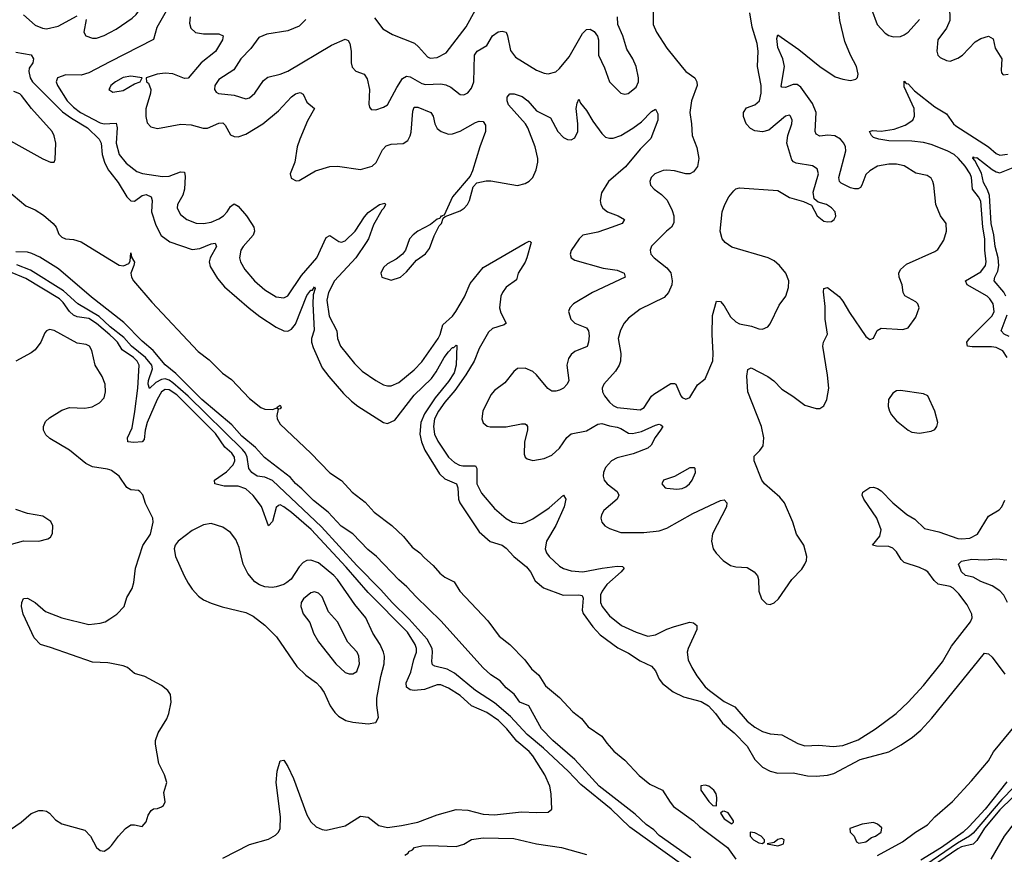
# Model space of a CAD drawing. Header units: inches. Extents: x 1771504 to 1971212, y 471788 to 643615.
# Tile 475 of 587: x 1869530 to 1874673, y 632435 to 636795. Entities that reach past the tile are written whole.
import ezdxf

# ---------------------------------------------------------------- set-up
doc = ezdxf.new("R2010")
doc.units = ezdxf.units.IN
doc.header["$MEASUREMENT"] = 0
doc.layers.add('B8663', color=7, linetype='Continuous')
doc.layers.add('B8673', color=7, linetype='Continuous')

msp = doc.modelspace()

# ---------------------------------------------------------------- linework, layer by layer
at = {"layer": 'B8663', "color": 5}
for points, elevation in [([(1869550, 636819.2), (1869610, 636766), (1869648.7, 636750), (1869670, 636747.5), (1869730, 636760.7), (1869830, 636814.3)], 280), ([(1869876.2, 636796.2), (1869864.8, 636730), (1869875.8, 636710), (1869910, 636697.3), (1869930, 636698.3), (1869970, 636711.4), (1870000, 636727.4)], 280), ([(1869510, 636625.5), (1869590, 636610.5), (1869602, 636590), (1869598, 636570), (1869578.8, 636541.2), (1869576.7, 636523.3), (1869583.8, 636490), (1869596.1, 636470), (1869753.4, 636313.4), (1869799.9, 636279.9), (1869883.1, 636230), (1869945.5, 636170), (1869954.4, 636150), (1869960.1, 636090), (1869972.3, 636050), (1869992.6, 636010), (1870000, 636000.4)], 260), ([(1870000, 636574.2), (1869890, 636517.6), (1869850, 636505.3), (1869770, 636506.4), (1869727.7, 636490), (1869719.8, 636470), (1869727, 636450), (1869776.9, 636370), (1869810, 636337.1), (1869847.8, 636310), (1869950, 636255.4), (1869970, 636250.7), (1870000, 636252.3)], 280), ([(1869370, 636222.8), (1869650, 636067), (1869690, 636050.4), (1869709.4, 636050.6), (1869715.2, 636064.8), (1869718.3, 636150), (1869710, 636188.2), (1869699.9, 636210), (1869591.2, 636330), (1869539.1, 636399.1), (1869530, 636407.7), (1869498.6, 636418.6)], 260), ([(1870000, 636438.8), (1869995.3, 636430), (1870000, 636426.6)], 320), ([(1869430, 635934.3), (1869562.2, 635822.2), (1869610, 635800.7), (1869654.1, 635774.1), (1869705.1, 635730), (1869719.3, 635710), (1869734.5, 635674.5), (1869750, 635658.9), (1869769.4, 635649.4), (1869810, 635646.8), (1869850, 635633.4), (1870000, 635542.4)], 240), ([(1870000, 635269.9), (1869904.7, 635344.7), (1869732.6, 635492.6), (1869634.2, 635554.2), (1869593.7, 635573.7), (1869570, 635580.8), (1869510, 635582.6)], 240), ([(1870000, 635191.9), (1869944.3, 635244.3), (1869833.3, 635310), (1869757.6, 635377.6), (1869586.4, 635486.4), (1869514.2, 635514.2)], 260), ([(1870000, 635148.4), (1869930, 635207.5), (1869890, 635233.3), (1869830, 635243.1), (1869810, 635250.7), (1869790, 635270.3), (1869757.3, 635317.3), (1869736.7, 635336.7), (1869562, 635442), (1869470, 635480.4)], 280), ([(1870000, 634442.9), (1869987.5, 634447.5), (1869910, 634458.9), (1869875.8, 634475.8), (1869790, 634546.2), (1869686.7, 634606.7), (1869666.4, 634626.4), (1869654.4, 634650), (1869653.2, 634670), (1869664.1, 634696), (1869685.5, 634714.5), (1869750, 634755.4), (1869790, 634768.1), (1869870, 634765.6), (1869908.1, 634771.9), (1869947.3, 634792.7), (1869970, 634819.3), (1869978.5, 634850), (1869975.4, 634890), (1869959.8, 634930), (1869924.2, 634990), (1869906.9, 635066.9), (1869895, 635090), (1869877.6, 635097.6), (1869830, 635104.9), (1869710, 635170.6), (1869684.5, 635175.5), (1869670, 635169.7), (1869661.7, 635158.3), (1869640.2, 635110), (1869609.7, 635070.3), (1869590, 635055), (1869510, 635011.5)], 320), ([(1869422.3, 634037.7), (1869550, 634071.8), (1869630, 634070.5), (1869677, 634083), (1869690, 634091), (1869700.9, 634110), (1869702, 634150), (1869692.6, 634172.6), (1869650, 634200.7), (1869570, 634215.1), (1869510, 634236.4)], 340), ([(1870000, 633432.7), (1869990, 633434.6), (1869910, 633439), (1869690, 633516), (1869638, 633530), (1869605.4, 633565.4), (1869548.5, 633688.5), (1869538.7, 633730), (1869540.4, 633750), (1869549.7, 633770.3), (1869570, 633773.7), (1869610, 633750.2), (1869663.8, 633703.8), (1869749.4, 633669.4), (1869890, 633634.6), (1869950, 633641.8), (1869976.2, 633650), (1870000, 633665.6)], 320), ([(1869454.6, 632545.4), (1869537.1, 632602.9), (1869590, 632647.3), (1869630, 632664), (1869650, 632664), (1869670, 632660.7), (1869686, 632650), (1869715.8, 632615.8), (1869750, 632594.4), (1869870, 632560.4), (1869898.7, 632530), (1869930, 632471), (1869950, 632454.8), (1869970, 632451), (1869990, 632462.8), (1870000, 632471.9)], 320)]:
    msp.add_lwpolyline(points, dxfattribs=dict(at, elevation=elevation))
at = {"layer": 'B8673', "color": 5}
for points, elevation in [([(1870000, 636727.4), (1870034.3, 636745.7), (1870117.2, 636802.8), (1870138.1, 636821.9), (1870179.6, 636880.4), (1870230, 636970.9), (1870250, 636997.1), (1870303.3, 637056.7), (1870350, 637119.1), (1870404.6, 637175.4), (1870410, 637188.5), (1870426.3, 637193.7), (1870430, 637204), (1870438.8, 637198.8), (1870439.3, 637190), (1870432.4, 637170), (1870430.3, 637070), (1870409.2, 637030), (1870366, 636974), (1870334.8, 636910), (1870245.5, 636754.5), (1870228.2, 636691.8), (1870000, 636574.2)], 280), ([(1870419.8, 636810), (1870416.8, 636776.8), (1870423.8, 636750), (1870447.3, 636727.3), (1870490, 636720.1), (1870570, 636721.5), (1870591.9, 636710), (1870588.5, 636690), (1870551.7, 636628.3), (1870478.1, 636570), (1870410, 636489.2), (1870390, 636488.1), (1870330, 636512.4), (1870290, 636515.8), (1870247.7, 636510), (1870190.8, 636490), (1870192.7, 636470), (1870202.9, 636462.9), (1870214, 636430), (1870213.3, 636410), (1870188.3, 636328.3), (1870188, 636288), (1870196.2, 636256.2), (1870215, 636235), (1870250, 636226.3), (1870371.1, 636248.9), (1870425, 636245), (1870488.4, 636228.4), (1870510, 636228.3), (1870570, 636254.6), (1870590, 636255.9), (1870603.3, 636243.3), (1870630, 636192.6), (1870650, 636183.8), (1870670, 636182.7), (1870710, 636195.7), (1870798.9, 636250), (1870881.4, 636318.6), (1870950, 636391.2), (1870970, 636407.9), (1870994.5, 636414.5), (1871010, 636404.9), (1871030, 636364.2), (1871070.3, 636330), (1871033.4, 636266.6), (1870992.2, 636170), (1870979.7, 636130), (1870967.6, 636050), (1870943.1, 635990), (1870947.5, 635967.5), (1870973, 635953), (1870990, 635954.4), (1871075.4, 636004.6), (1871150, 636028.3), (1871190, 636030.1), (1871310, 636012.2), (1871370.5, 636029.5), (1871391.2, 636048.8), (1871425, 636115), (1871444.4, 636135.6), (1871470, 636144.4), (1871532.3, 636147.7), (1871556.9, 636163.1), (1871570, 636188.2), (1871573.8, 636206.2), (1871583.7, 636316.3), (1871590, 636337.4), (1871610, 636337.7), (1871676.9, 636310), (1871690, 636290.4), (1871698.4, 636250), (1871710, 636226.8), (1871730.6, 636210.6), (1871770, 636197.3), (1871790, 636198), (1871830, 636212.1), (1871910, 636257.5), (1871930, 636263.8), (1871950, 636262.7), (1871963.4, 636243.4), (1871963.5, 636210), (1871932.5, 636130), (1871895.6, 636004.4), (1871882.4, 635977.6), (1871790.5, 635870), (1871746.8, 635773.2), (1871734, 635770), (1871734, 635766), (1871730, 635768), (1871723.5, 635756.5), (1871710, 635752.3), (1871675.8, 635724.2), (1871610, 635689.7), (1871584.2, 635670), (1871566, 635650), (1871544.2, 635590), (1871528.8, 635570), (1871496.7, 635543.3), (1871450, 635518.7), (1871430, 635500.5), (1871416.4, 635470), (1871422, 635450), (1871470, 635434.4), (1871518, 635450), (1871550, 635478), (1871602.2, 635537.8), (1871650, 635570.6), (1871670, 635598.8), (1871695.1, 635664.9), (1871721.6, 635718.4), (1871732.3, 635730), (1871742, 635758), (1871752.9, 635767.1), (1871830, 635795.8), (1871851.5, 635810), (1871869.6, 635830), (1871878.9, 635850), (1871898, 635922), (1871917.5, 635942.5), (1871967.1, 635952.9), (1871990, 635952.6), (1872130, 635927.9), (1872170, 635938), (1872190, 635950.2), (1872210, 635970.3), (1872227.5, 636010), (1872235.9, 636050), (1872235.6, 636070), (1872222.1, 636130), (1872183.6, 636230), (1872171.1, 636251.1), (1872083.1, 636350), (1872075.3, 636370), (1872075.8, 636390), (1872090, 636406.7), (1872112.6, 636407.4), (1872153.8, 636393.8), (1872184.5, 636370), (1872230, 636317.6), (1872302.6, 636282.6), (1872340.2, 636210), (1872370, 636179.7), (1872391, 636169), (1872410, 636167.7), (1872430, 636178), (1872444.2, 636210), (1872445.9, 636250), (1872437.2, 636330), (1872441, 636359), (1872450, 636378.8), (1872458.7, 636358.7), (1872490, 636319.7), (1872523.6, 636263.6), (1872570, 636199.7), (1872590, 636181.5), (1872610, 636174.8), (1872630, 636175.9), (1872669.7, 636190), (1872731.8, 636228.2), (1872778.2, 636261.8), (1872830, 636314.3), (1872850, 636328), (1872863, 636303), (1872863, 636270), (1872825.9, 636174.1), (1872770, 636119), (1872694.3, 636025.7), (1872605.1, 635950), (1872567.9, 635890), (1872560.9, 635850), (1872564.8, 635830), (1872575.6, 635810), (1872600.9, 635790), (1872656.4, 635770), (1872688.5, 635750), (1872675.8, 635730), (1872624.9, 635710), (1872550, 635684.1), (1872471, 635669), (1872451.7, 635650), (1872410, 635589), (1872404.6, 635570), (1872410, 635551), (1872430, 635538), (1872576.7, 635496.7), (1872650, 635486.8), (1872687.6, 635470), (1872691.6, 635450), (1872522, 635370), (1872422, 635310), (1872403.1, 635290), (1872396.5, 635270), (1872409, 635230), (1872428.8, 635210), (1872490, 635185.2), (1872501.3, 635170), (1872503.8, 635143.8), (1872501.3, 635110), (1872493.2, 635086.8), (1872430, 635061.5), (1872410, 635045.3), (1872395.5, 635024.5), (1872388.2, 634990), (1872398.3, 634910), (1872390.1, 634890), (1872369.4, 634870.6), (1872350, 634860.1), (1872330, 634854.2), (1872310, 634854.4), (1872288.2, 634868.2), (1872230, 634939.4), (1872210, 634956.8), (1872170, 634974.8), (1872130, 634972.5), (1872110, 634956.9), (1872062.9, 634897.2), (1872010, 634857.4), (1871990, 634835.1), (1871948.1, 634750), (1871943.1, 634710), (1871950, 634688.5), (1871971.9, 634671.9), (1871987.3, 634667.3), (1872070, 634667.3), (1872150, 634683.6), (1872170, 634683.2), (1872177.6, 634677.6), (1872182.2, 634670), (1872181.3, 634650), (1872165.8, 634590), (1872165, 634524.9), (1872169.2, 634509.2), (1872180.4, 634500.4), (1872210, 634491.5), (1872270, 634501.6), (1872310, 634520.6), (1872350, 634556.5), (1872387.6, 634612.4), (1872410, 634631.8), (1872490, 634647.4), (1872550, 634681.9), (1872570, 634685.2), (1872610, 634672.2), (1872650, 634665.6), (1872670, 634658.6), (1872710, 634634.4), (1872730, 634632.2), (1872777.2, 634642.8), (1872850, 634675.7), (1872870, 634681.3), (1872878.7, 634678.7), (1872888.5, 634670), (1872877.5, 634650), (1872848.2, 634611.8), (1872827.3, 634572.7), (1872810, 634555.8), (1872734.1, 634525.9), (1872650, 634505.9), (1872620.2, 634490), (1872590, 634456.1), (1872579.5, 634430), (1872577.3, 634410), (1872582.5, 634390), (1872598.2, 634370), (1872650.5, 634330.5), (1872659, 634310), (1872650.5, 634289.5), (1872581, 634230), (1872568.2, 634208.2), (1872565, 634190), (1872570.2, 634170), (1872586.9, 634150), (1872610, 634136.3), (1872670, 634116.3), (1872790, 634116.1), (1872870, 634125.3), (1872910, 634139), (1873045.7, 634214.3), (1873190, 634282.2), (1873210, 634286.3), (1873222.8, 634270), (1873221.5, 634250), (1873149.2, 634109.2), (1873143.5, 634070), (1873151.5, 634030), (1873167.1, 634007.1), (1873204.9, 633970), (1873242.9, 633942.9), (1873270, 633935.9), (1873330, 633932.6), (1873366.8, 633910), (1873382.7, 633890), (1873389.4, 633870), (1873390.3, 633810), (1873404.9, 633770), (1873430, 633743.6), (1873450, 633740.3), (1873470, 633747.8), (1873494, 633770), (1873563.5, 633870), (1873615, 633924.9), (1873631.6, 633950), (1873639.6, 633970), (1873641.1, 633990), (1873625.8, 634050), (1873587.9, 634107.9), (1873568.6, 634170), (1873524.5, 634270), (1873500.4, 634300.4), (1873420.4, 634370), (1873406.9, 634390), (1873365.4, 634490), (1873365.7, 634514.3), (1873396.2, 634543.8), (1873412.3, 634567.7), (1873417.2, 634610), (1873405.3, 634670), (1873332.9, 634850), (1873327.7, 634932.3), (1873332.9, 634967.1), (1873350, 634976.5), (1873438.4, 634930), (1873468.5, 634908.5), (1873510, 634865.3), (1873568.5, 634828.5), (1873630, 634781.3), (1873690, 634763.1), (1873710, 634764.4), (1873719.3, 634770), (1873730, 634778), (1873746.3, 634810), (1873756.3, 634870), (1873750, 634938), (1873724.4, 635090), (1873728.3, 635110), (1873748.8, 635151.2), (1873736.8, 635230), (1873736.9, 635296.9), (1873727.6, 635372.4), (1873730, 635390.8), (1873750, 635394.9), (1873810, 635348.5), (1873830, 635324.9), (1873864.8, 635264.8), (1873950, 635140.3), (1873970, 635124.6), (1873990, 635130.7), (1874008.5, 635171.5), (1874030, 635183.1), (1874143.1, 635176.9), (1874170, 635184.9), (1874210, 635240.5), (1874228, 635290), (1874221.6, 635310), (1874210, 635320.5), (1874152.5, 635352.5), (1874144.8, 635370), (1874139.5, 635410), (1874123.9, 635450), (1874121.4, 635470), (1874130.6, 635490), (1874162.5, 635517.5), (1874310, 635583.2), (1874325.8, 635594.2), (1874357.4, 635642.6), (1874371.2, 635690), (1874368.8, 635730), (1874340.3, 635770), (1874314.9, 635830), (1874304.5, 635930), (1874298.6, 635950), (1874290, 635966.6), (1874270, 635979.8), (1874210, 635992.8), (1874150, 636031.4), (1874110, 636039.7), (1874070, 636039.9), (1874010.9, 636029.1), (1873970, 636004.3), (1873950, 635985), (1873929, 635931), (1873921.3, 635918.7), (1873910, 635911.7), (1873890, 635911), (1873870, 635916.6), (1873820.3, 635940.3), (1873811.5, 635950), (1873808.3, 635970), (1873845, 636110), (1873843.2, 636130), (1873835, 636150), (1873816.8, 636170), (1873787, 636187), (1873751.7, 636191.7), (1873710, 636186.1), (1873690, 636196), (1873684.5, 636210), (1873689.9, 636310.1), (1873670, 636356.5), (1873610, 636442.8), (1873590, 636455.3), (1873570, 636456.7), (1873530, 636441), (1873510, 636441.3), (1873507.4, 636447.4), (1873524.3, 636550), (1873515.7, 636590), (1873489.5, 636650), (1873483.9, 636696.1), (1873490, 636714.6), (1873599.1, 636639.1), (1873708.6, 636550), (1873790, 636496.8), (1873830, 636483.2), (1873870, 636476.9), (1873896.8, 636483.2), (1873906.7, 636493.3), (1873909.7, 636510.3), (1873901.3, 636550), (1873868.6, 636608.6), (1873839.9, 636679.9), (1873813.2, 636790), (1873792.6, 636987.4)], 320), ([(1871383.8, 636803.8), (1871426.1, 636746.1), (1871477, 636717), (1871591.2, 636671.2), (1871613.3, 636653.3), (1871660.3, 636600.3), (1871674.3, 636594.3), (1871710, 636596.9), (1871758.1, 636621.9), (1871862, 636758), (1871910, 636845.5)], 360), ([(1872838.9, 636850), (1872839.1, 636770), (1872856.1, 636730), (1872910, 636646.4), (1872990, 636546.4), (1873010, 636524.2), (1873055.8, 636490), (1873067.4, 636470), (1873067.8, 636450), (1873038.5, 636370), (1873030.2, 636310), (1873039.6, 636250), (1873042.4, 636190), (1873067.1, 636127.1), (1873077.6, 636070), (1873070, 636027), (1873050, 635999.6), (1873030.8, 635990), (1873010, 635989.6), (1872950, 636005.1), (1872910, 636009.3), (1872890, 636006.6), (1872847.7, 635990), (1872828.2, 635970), (1872821.6, 635950), (1872825.5, 635930), (1872843, 635910), (1872881.5, 635881.5), (1872911.6, 635851.5), (1872938.4, 635798.4), (1872946.5, 635770), (1872946.5, 635733.5), (1872934.4, 635710), (1872908.5, 635690), (1872830, 635611.8), (1872822.4, 635590), (1872826.4, 635570), (1872843.8, 635550), (1872910, 635498.9), (1872931.6, 635471.6), (1872938.6, 635430), (1872935.3, 635410), (1872917.8, 635370), (1872896, 635344), (1872770, 635283), (1872710, 635235.1), (1872687.4, 635210), (1872667.7, 635172.3), (1872656.5, 635130), (1872670.2, 635050), (1872667.3, 635010), (1872661.2, 634990), (1872641.3, 634958.7), (1872581.1, 634890), (1872572, 634870), (1872573.7, 634850), (1872583.7, 634830), (1872610, 634796), (1872630, 634778.6), (1872650, 634769.4), (1872770, 634755.8), (1872791.6, 634768.4), (1872830, 634828.5), (1872841.3, 634838.7), (1872930, 634893.4), (1872950, 634894.9), (1872956.3, 634890), (1872983.1, 634830), (1872990, 634821.6), (1873010, 634813), (1873030, 634820.7), (1873070, 634886.8), (1873110, 634918.8), (1873150, 635012), (1873152.8, 635050), (1873146.2, 635150), (1873148.7, 635250), (1873170, 635324.7), (1873190, 635322), (1873210, 635299.3), (1873241.8, 635241.8), (1873270, 635216.9), (1873290, 635205.8), (1873353, 635193), (1873390, 635179.3), (1873410, 635178), (1873437.2, 635190), (1873450, 635206), (1873496.6, 635303.4), (1873532.3, 635350), (1873545.1, 635394.9), (1873546.9, 635430), (1873530.9, 635470), (1873499.1, 635510), (1873470, 635534.6), (1873439.5, 635550), (1873250, 635606.3), (1873214.5, 635630), (1873198.4, 635650), (1873188, 635690), (1873199.6, 635790), (1873212.3, 635830), (1873234.5, 635870), (1873259.3, 635900.7), (1873270, 635910.6), (1873290, 635916.4), (1873490, 635902.8), (1873550, 635864.9), (1873624.1, 635844.1), (1873666.4, 635826.4), (1873695.5, 635770), (1873730, 635742.4), (1873750, 635738), (1873770, 635740.7), (1873784, 635750), (1873791.9, 635768.1), (1873789.2, 635790), (1873770, 635812), (1873744, 635830), (1873700.7, 635840.7), (1873679.3, 635859.3), (1873673.9, 635893.9), (1873701.4, 635990), (1873695.9, 636015.9), (1873671.6, 636031.6), (1873585.6, 636045.6), (1873572.1, 636052.1), (1873563.1, 636063.1), (1873536.9, 636150), (1873541.7, 636190), (1873563.1, 636250), (1873564, 636270), (1873556.3, 636290), (1873550, 636295.1), (1873530, 636290.8), (1873442, 636218), (1873410, 636207.9), (1873370, 636213.8), (1873346.6, 636226.6), (1873324.8, 636250), (1873310.9, 636289.1), (1873311.1, 636310), (1873326.1, 636333.9), (1873370, 636349.1), (1873393.6, 636370), (1873402.2, 636410), (1873402.2, 636450), (1873382.8, 636550), (1873387.1, 636630), (1873382.2, 636670), (1873356.3, 636756.3), (1873343.4, 636830)], 340), ([(1873979, 636850), (1874009.4, 636770), (1874050, 636724), (1874070, 636712.4), (1874094.4, 636705.6), (1874130, 636707.3), (1874150, 636715.5), (1874170, 636729.4), (1874230, 636796)], 320), ([(1874386, 636866), (1874388.6, 636790), (1874370.5, 636749.5), (1874324.8, 636690), (1874320.2, 636630), (1874325.5, 636610), (1874337.6, 636597.6), (1874370, 636580.9), (1874390, 636578.5), (1874430, 636592.9), (1874455, 636610), (1874521.3, 636678.7), (1874550, 636696.6), (1874590, 636709.1), (1874614.1, 636694.1), (1874625.5, 636645.5), (1874659.5, 636590), (1874655.5, 636530), (1874657.3, 636517.3), (1874666.2, 636506.2), (1874692.3, 636510)], 320), ([(1871024.6, 636795.4), (1870990, 636760.3), (1870930, 636736), (1870821.3, 636718.7), (1870778, 636702), (1870736.8, 636643.2), (1870685.3, 636590), (1870647.5, 636532.5), (1870570, 636481.6), (1870548.9, 636450), (1870546.7, 636430), (1870555.6, 636415.6), (1870568.1, 636408.1), (1870650, 636400.2), (1870710, 636380.9), (1870730, 636386), (1870757.4, 636410), (1870803.6, 636476.4), (1870825.6, 636494.4), (1870890, 636510.2), (1870930, 636525.9), (1871157.9, 636662.1), (1871230, 636692.6), (1871245.4, 636685.4), (1871254.4, 636670), (1871260.6, 636630), (1871261.3, 636570), (1871267.1, 636547.1), (1871286.3, 636526.3), (1871329.1, 636509.1), (1871345.3, 636485.3), (1871356.5, 636430), (1871353.7, 636353.7), (1871357.3, 636337.3), (1871366, 636326), (1871390, 636324.4), (1871430, 636337), (1871450, 636350.4), (1871499, 636441), (1871530, 636487.2), (1871550, 636500.1), (1871570, 636496.4), (1871630, 636461.7), (1871650, 636455.5), (1871730, 636459.2), (1871754.9, 636454.9), (1871781.9, 636441.9), (1871830, 636404.2), (1871850, 636402.3), (1871870, 636412), (1871890, 636437.1), (1871901.6, 636470), (1871904.9, 636610), (1871919.7, 636630), (1871970, 636659), (1871999.8, 636710), (1872029, 636731), (1872050, 636734.8), (1872070, 636728.7), (1872077.7, 636710), (1872093, 636633), (1872119.3, 636599.3), (1872230, 636530.2), (1872270, 636514.7), (1872290, 636512.4), (1872330, 636522.7), (1872350, 636539), (1872400.3, 636599.7), (1872470, 636722), (1872490, 636743.7), (1872510, 636744.6), (1872530, 636733.1), (1872548.4, 636708.4), (1872553.4, 636690), (1872553.6, 636610), (1872583.7, 636543.7), (1872610, 636470.6), (1872670, 636410.5), (1872690, 636404.9), (1872708.5, 636408.5), (1872750, 636441.3), (1872761.8, 636470), (1872762.5, 636490), (1872749, 636550), (1872731.8, 636590), (1872701.4, 636641.4), (1872679.5, 636710), (1872653.8, 636770), (1872652.3, 636810)], 340), ([(1870000, 636426.6), (1870015.4, 636415.4), (1870070, 636424.6), (1870130, 636459.8), (1870159.3, 636470), (1870169, 636490), (1870110, 636499.2), (1870070, 636492.2), (1870029.3, 636470), (1870006, 636450), (1870000, 636438.8)], 320), ([(1874688.2, 635030), (1874664.6, 635064.6), (1874630, 635082.3), (1874606.5, 635086.5), (1874505.4, 635085.4), (1874480.7, 635090), (1874478, 635098), (1874477.7, 635110), (1874491.8, 635130), (1874610, 635246.9), (1874620.5, 635270), (1874614.4, 635310), (1874596.9, 635336.9), (1874583.7, 635350), (1874478.5, 635410), (1874469.8, 635430), (1874550, 635477.3), (1874574.5, 635510), (1874577.6, 635530), (1874570.5, 635590.5), (1874570.2, 635650), (1874560.1, 635710), (1874550, 635846), (1874538.4, 635870), (1874506, 635910), (1874501.3, 635970), (1874494.4, 635990), (1874468.9, 636030), (1874433.5, 636070), (1874410, 636091), (1874374.1, 636110), (1874290, 636142.8), (1874250, 636153.4), (1874190, 636160.6), (1874070, 636161.7), (1874017, 636170), (1873990, 636178.6), (1873979.1, 636190), (1873969.2, 636210.8), (1873983.6, 636216.4), (1874030, 636212.4), (1874098.2, 636221.8), (1874155.7, 636244.3), (1874194.2, 636270), (1874203.8, 636290), (1874201.3, 636330), (1874150, 636443), (1874150, 636472.8), (1874160.6, 636460.6), (1874170, 636459), (1874203.3, 636423.3), (1874310, 636339.9), (1874370, 636303), (1874407.8, 636250), (1874420.1, 636240.1), (1874590.1, 636130.1), (1874630, 636095.3), (1874650, 636087), (1874690, 636091.6)], 280), ([(1870000, 636252.3), (1870034, 636254), (1870038.9, 636230), (1870033.6, 636150), (1870048.5, 636090), (1870085.4, 636045.4), (1870142, 636002), (1870170.7, 635990.7), (1870276.1, 635976.1), (1870310, 635978), (1870370, 635999.3), (1870390, 635998.4), (1870394.6, 635974.6), (1870391.1, 635908.9), (1870381.8, 635878.2), (1870353.2, 635830), (1870352.3, 635810), (1870370, 635776.5), (1870402, 635750), (1870451.7, 635731.7), (1870490, 635730.1), (1870530, 635737.5), (1870570, 635753.9), (1870594.4, 635770), (1870613.4, 635790), (1870630, 635819.2), (1870644.4, 635830), (1870650, 635832.9), (1870670, 635821.2), (1870713.8, 635770), (1870740.2, 635730), (1870753, 635710), (1870756, 635690), (1870750, 635669.8), (1870696.9, 635610), (1870685.2, 635590), (1870677.3, 635550), (1870682.8, 635530), (1870705.5, 635490), (1870755.3, 635430), (1870810, 635383.5), (1870870, 635346.2), (1870910, 635341.2), (1870930, 635351.4), (1871002.1, 635457.9), (1871081.7, 635550), (1871130, 635656), (1871150, 635668.1), (1871195.8, 635635.8), (1871210, 635631.8), (1871230, 635640.1), (1871282.1, 635690), (1871330, 635765.3), (1871350, 635787.1), (1871409, 635830), (1871436.4, 635836.4), (1871439.6, 635830), (1871431.6, 635810), (1871421.1, 635798.9), (1871377.7, 635722.3), (1871351.4, 635650), (1871339.6, 635630), (1871286.1, 635550), (1871174.6, 635430), (1871142.5, 635370), (1871133.4, 635330), (1871146.2, 635246.2), (1871186.4, 635170), (1871189.2, 635130), (1871205.4, 635090), (1871278.8, 634998.8), (1871318.5, 634958.5), (1871390, 634909.3), (1871430, 634887.5), (1871450, 634881.6), (1871470, 634882), (1871510, 634899), (1871590, 634966.3), (1871630, 635007.2), (1871716, 635130), (1871725.9, 635150), (1871739.3, 635200.7), (1871790, 635245.2), (1871808.1, 635270), (1871852.4, 635347.6), (1871882.7, 635417.3), (1871950, 635499.4), (1872170, 635628), (1872190, 635637.7), (1872196.7, 635636.7), (1872201.3, 635630), (1872178.4, 635550), (1872170, 635528.5), (1872133.8, 635470), (1872124.3, 635435.7), (1872070, 635398), (1872051, 635370), (1872043.7, 635350), (1872036.6, 635290), (1872043.4, 635263.4), (1872070.9, 635209.1), (1872060.2, 635199.8), (1871998.7, 635181.3), (1871977.7, 635162.3), (1871930, 635076.5), (1871904, 635010), (1871859.9, 634940.1), (1871802.5, 634857.5), (1871750, 634797), (1871716.5, 634750), (1871697, 634710), (1871690.8, 634670), (1871697.2, 634630), (1871713.2, 634593.2), (1871770, 634510.2), (1871801.3, 634481.3), (1871827.6, 634467.6), (1871844.5, 634464.5), (1871910, 634464.7), (1871918.3, 634450), (1871918.3, 634370), (1871941.3, 634321.3), (1872010, 634241.4), (1872070, 634189.4), (1872103.7, 634170), (1872150, 634163.6), (1872170, 634167.7), (1872210, 634186.7), (1872296, 634244), (1872370.6, 634310), (1872382.4, 634290), (1872374.2, 634250), (1872330, 634151.6), (1872282.2, 634070), (1872275.3, 634030), (1872281.4, 634010), (1872295.5, 633990), (1872350, 633940.5), (1872370, 633928.2), (1872410, 633914.8), (1872470.6, 633910.6), (1872572, 633930), (1872650, 633939.3), (1872678.4, 633938.4), (1872687.4, 633930), (1872672.2, 633910), (1872596, 633844), (1872571.5, 633810), (1872564, 633790), (1872563.8, 633750), (1872572.1, 633730), (1872610, 633680.1), (1872673.6, 633630), (1872750, 633595.5), (1872810, 633575.1), (1872850, 633580.7), (1872910, 633611.2), (1872950, 633625.7), (1873030, 633647.8), (1873050, 633644.6), (1873067, 633630), (1873066.9, 633610), (1873021.3, 633510), (1873017, 633490), (1873021.5, 633450), (1873040.1, 633410), (1873067.3, 633367.3), (1873110.8, 633310), (1873132.2, 633290), (1873210, 633232.9), (1873266, 633206), (1873330.1, 633130), (1873370, 633099.6), (1873410, 633076.8), (1873450, 633064.2), (1873510, 633059.2), (1873594, 633014), (1873630, 633002.2), (1873704.2, 633004.2), (1873778.3, 632998.3), (1873830, 633003.6), (1873910, 633032.7), (1873999.8, 633090), (1874107.6, 633170), (1874169.8, 633230), (1874250, 633317.3), (1874350, 633440.3), (1874397.1, 633522.8), (1874496.5, 633650), (1874504.8, 633670), (1874502.6, 633690), (1874478, 633738), (1874435.9, 633795.9), (1874405.6, 633825.6), (1874390, 633833.1), (1874326.6, 633846.6), (1874305.9, 633865.9), (1874272.7, 633910), (1874259.3, 633919.3), (1874230, 633933.8), (1874150, 633959.1), (1874134.6, 633974.6), (1874110, 634015.4), (1874090, 634034.8), (1874070, 634042.2), (1874004.5, 634044.5), (1873983.6, 634050), (1874023, 634096.9), (1874030.3, 634130), (1874006.6, 634190), (1873939, 634290), (1873930.8, 634310), (1873934.3, 634325.7), (1873970, 634350.3), (1873990, 634353.1), (1874010, 634346.5), (1874030, 634333.8), (1874090.2, 634270), (1874163.7, 634210), (1874204.9, 634184.9), (1874256.1, 634136.1), (1874330, 634119.2), (1874430, 634084.4), (1874450, 634082), (1874492.9, 634087.1), (1874533.2, 634106.8), (1874590, 634200.3), (1874646.3, 634233.7), (1874660.4, 634250), (1874675.6, 634284.4)], 280), ([(1874680.7, 635350), (1874670.9, 635370.9), (1874619.6, 635430), (1874622.8, 635450), (1874638.6, 635481.4), (1874643.5, 635510), (1874640.2, 635550), (1874624.8, 635610), (1874617.7, 635670), (1874603.4, 635730), (1874595.4, 635875.4), (1874585.6, 635905.6), (1874564.8, 635944.8), (1874553.1, 635993.1), (1874519.3, 636059.3), (1874508.2, 636071.8), (1874510, 636077.3), (1874513.4, 636073.4), (1874530, 636075.1), (1874610, 636011.3), (1874630, 635999.4), (1874650, 635995.4), (1874789.1, 636050.9)], 260), ([(1870000, 636000.4), (1870043.7, 635943.7), (1870090, 635868.4), (1870110, 635847.6), (1870130, 635847.2), (1870170, 635876.1), (1870190, 635881.7), (1870216.5, 635870), (1870222, 635850), (1870218.9, 635790), (1870240.7, 635720.7), (1870268.1, 635668.1), (1870314.3, 635634.3), (1870430, 635594.2), (1870470, 635599.3), (1870530, 635624.2), (1870550, 635628), (1870557.2, 635610), (1870524.6, 635550), (1870519.4, 635530), (1870524.6, 635504.6), (1870562.7, 635442.7), (1870599.5, 635399.5), (1870728, 635288), (1870783.7, 635243.7), (1870868.5, 635188.5), (1870910, 635169.3), (1870930, 635167.7), (1870950, 635178.7), (1870970, 635203.5), (1871030, 635353.2), (1871050, 635381.7), (1871058.3, 635381.7), (1871070, 635399.1), (1871072.3, 635390), (1871062.5, 635357.5), (1871060.3, 635310), (1871067.4, 635172.6), (1871053.9, 635130), (1871053.2, 635110), (1871062, 635082), (1871110, 634975.8), (1871144.6, 634930), (1871221.6, 634841.6), (1871262.2, 634802.2), (1871296.4, 634776.4), (1871430, 634690.3), (1871450, 634684.9), (1871490, 634702.7), (1871590, 634833.2), (1871680.2, 634919.8), (1871705, 634955), (1871746.6, 635030), (1871770, 635060.3), (1871790, 635081.6), (1871797.6, 635082.4), (1871810, 635094.8), (1871813.2, 635093.2), (1871810.1, 634990), (1871798.9, 634950), (1871770, 634904.3), (1871699.9, 634820.1), (1871644.2, 634735.8), (1871624.8, 634690), (1871619, 634630), (1871628, 634590), (1871646.2, 634546.2), (1871722.8, 634422.8), (1871750, 634396.4), (1871811.6, 634370), (1871817.4, 634350), (1871822.2, 634290), (1871829.3, 634270), (1871930, 634119.3), (1871988, 634068), (1872050, 634050.2), (1872070, 634034.3), (1872110, 633990.2), (1872176.4, 633936.4), (1872197.5, 633910), (1872223, 633863), (1872266.4, 633826.4), (1872369.1, 633789.1), (1872451, 633791), (1872467.3, 633787.3), (1872472.6, 633772.6), (1872468.4, 633710), (1872472.4, 633692.4), (1872523.5, 633623.5), (1872561.8, 633581.8), (1872654.2, 633514.2), (1872710, 633484.9), (1872770, 633445.3), (1872830, 633418.4), (1872850, 633394), (1872870.3, 633350), (1872886.5, 633326.5), (1872943.1, 633283.1), (1872997, 633257), (1873090, 633233.2), (1873126.8, 633210), (1873164.5, 633170), (1873200.3, 633120.3), (1873262.4, 633070), (1873330, 632999.5), (1873370.2, 632930), (1873410, 632890.2), (1873450, 632869.1), (1873490, 632859), (1873570, 632860.3), (1873644.8, 632844.8), (1873690, 632843.6), (1873750, 632849), (1873783.1, 632856.9), (1873919.5, 632930), (1874069.1, 632970.9), (1874134, 633006), (1874193.1, 633046.9), (1874236.5, 633083.5), (1874294.5, 633145.5), (1874570, 633485.7), (1874590, 633482.6), (1874610, 633464.4), (1874676.2, 633376.2)], 260), ([(1870000, 635542.4), (1870050, 635512.1), (1870071.9, 635508.1), (1870099.4, 635520.6), (1870106.4, 635533.6), (1870110, 635577.1), (1870113.3, 635553.3), (1870128.5, 635528.5), (1870126, 635510), (1870110.5, 635470), (1870112.8, 635450), (1870124.3, 635430), (1870219, 635319), (1870461.9, 635061.9), (1870518.5, 635018.5), (1870588.5, 634948.5), (1870635.6, 634915.6), (1870730, 634815.9), (1870788.6, 634768.6), (1870810, 634759.7), (1870850, 634758.3), (1870870, 634766), (1870878, 634762), (1870875.1, 634770), (1870890, 634780.4), (1870895, 634770), (1870890, 634762.6), (1870880.5, 634759.5), (1870872.7, 634727.3), (1870873.8, 634710), (1870890, 634681.2), (1871050.6, 634530.6), (1871150, 634427.8), (1871210, 634387.7), (1871267.1, 634327.1), (1871335, 634275), (1871381.2, 634221.2), (1871473, 634153), (1871534.1, 634094.1), (1871579.8, 634039.8), (1871620.1, 634010), (1871643.3, 633983.3), (1871690, 633943.8), (1871724.1, 633904.1), (1871750, 633882.6), (1871798.3, 633858.3), (1871828.6, 633808.6), (1871975, 633655), (1872034.5, 633574.5), (1872090.5, 633530.5), (1872167.9, 633450), (1872203.9, 633403.9), (1872241.1, 633370), (1872275.4, 633315.4), (1872350, 633253.6), (1872419.5, 633179.5), (1872464.6, 633144.6), (1872499.9, 633099.9), (1872570, 633052.3), (1872595.8, 633015.8), (1872633.9, 632973.9), (1872690, 632926.9), (1872765.9, 632845.9), (1872821.7, 632801.7), (1872887.8, 632770), (1872926.8, 632706.8), (1872945.1, 632685.1), (1873050, 632610.1), (1873080.4, 632580.5), (1873226.9, 632470), (1873270.2, 632410.2)], 240), ([(1873035.7, 632415.7), (1872870, 632533.1), (1872842.3, 632562.3), (1872801.3, 632590), (1872744.3, 632644.3), (1872556.6, 632790), (1872430, 632929.9), (1872314.2, 633030), (1872254.9, 633090), (1872189.6, 633209.6), (1872142.4, 633230), (1872111.8, 633271.8), (1872070, 633304.4), (1872040.2, 633340.2), (1871990, 633372.5), (1871950, 633408.4), (1871730, 633655.2), (1871600.1, 633780.1), (1871552.2, 633832.2), (1871509.2, 633869.2), (1871393.9, 633990), (1871347.4, 634027.4), (1871270, 634108.7), (1871209.5, 634149.5), (1871141.3, 634221.3), (1871063.5, 634283.5), (1871003.9, 634343.9), (1870970, 634371), (1870943.9, 634403.9), (1870807.8, 634507.8), (1870760.5, 634560.5), (1870690, 634619.4), (1870638.4, 634678.4), (1870481, 634810), (1870346, 634946), (1870290, 634992.2), (1870226.8, 635066.8), (1870170, 635115.8), (1870072.8, 635212.8), (1870000, 635269.9)], 240), ([(1874698.9, 635138.9), (1874672.3, 635152.3), (1874656.8, 635170), (1874687.5, 635252.5)], 260), ([(1873005.4, 632370), (1872717.2, 632577.2), (1872618.4, 632670), (1872459.9, 632799.9), (1872394.1, 632870), (1872266, 632990), (1872181.1, 633061.1), (1872094, 633154), (1872010, 633226), (1871911.1, 633290), (1871801.5, 633381.5), (1871762.7, 633402.7), (1871698, 633418), (1871685.3, 633425.3), (1871682, 633442), (1871686.6, 633490), (1871684.1, 633510), (1871657.8, 633557.8), (1871563.9, 633663.9), (1871475.3, 633750), (1871416.3, 633816.3), (1871290, 633943.7), (1871105.3, 634145.3), (1870850, 634387.4), (1870810, 634405.2), (1870770, 634409.8), (1870741.5, 634430), (1870726.6, 634450), (1870718.5, 634510), (1870709.9, 634530), (1870694.1, 634550), (1870408.8, 634828.8), (1870330, 634898.1), (1870310, 634912.3), (1870290, 634918.2), (1870270, 634915.6), (1870241.4, 634898.6), (1870208.1, 634868.1), (1870201.1, 634890), (1870202.1, 634910), (1870224.1, 634970), (1870219.2, 634990), (1870186.9, 635030), (1870113.8, 635090), (1870074.3, 635134.3), (1870002, 635190), (1870000, 635191.9)], 260), ([(1870590, 632414), (1870730, 632485.8), (1870830, 632514.2), (1870865.8, 632534.2), (1870882, 632550), (1870889.8, 632570.2), (1870892.8, 632630), (1870869.8, 632810), (1870875.1, 632870), (1870890, 632924), (1870910, 632927.3), (1870930, 632893.4), (1870959.7, 632830), (1871030, 632641.6), (1871050, 632603.7), (1871077.8, 632577.8), (1871110, 632564.2), (1871130, 632561.8), (1871230, 632582.8), (1871310, 632633.4), (1871350, 632628.2), (1871406.1, 632586.1), (1871450, 632575.3), (1871524.6, 632584.6), (1871610, 632602.8), (1871710, 632641.3), (1871810, 632669.2), (1871870, 632665.6), (1871950, 632645.4), (1872010, 632640.6), (1872150, 632657.2), (1872230, 632652.9), (1872290, 632655.5), (1872309.5, 632670.5), (1872305.6, 632750), (1872298.5, 632790), (1872272.1, 632850), (1872209.9, 632950), (1872190, 632972.4), (1872126.3, 633026.3), (1872073.9, 633090), (1872030, 633133.7), (1871970, 633175.4), (1871890, 633210.7), (1871830, 633264.1), (1871770, 633303.5), (1871730, 633319.9), (1871710, 633319.4), (1871644.1, 633295.9), (1871590.3, 633290.3), (1871570, 633293.9), (1871550, 633308.2), (1871549.1, 633330), (1871573, 633387), (1871587.6, 633452.4), (1871601.9, 633490), (1871601.9, 633510), (1871594.8, 633530), (1871554.6, 633594.6), (1871350, 633802.6), (1871234.5, 633934.5), (1871051.7, 634131.7), (1870950, 634220.7), (1870910, 634249.9), (1870890, 634259.5), (1870882.3, 634257.7), (1870870, 634245.6), (1870850, 634174), (1870830, 634151.1), (1870792.3, 634252.3), (1870750, 634309), (1870710, 634344.3), (1870670, 634358.1), (1870597, 634357), (1870548.7, 634370), (1870546.5, 634390), (1870610, 634433.3), (1870645.2, 634470), (1870653.1, 634490), (1870651.3, 634510), (1870637.1, 634530), (1870601.8, 634561.8), (1870552.8, 634632.8), (1870350, 634834.7), (1870310, 634860.6), (1870290, 634862.3), (1870270.1, 634850), (1870247.9, 634810), (1870194.8, 634690), (1870184.3, 634650), (1870179.1, 634600.9), (1870170.1, 634589.9), (1870126.6, 634586.6), (1870094.5, 634590), (1870092.8, 634610), (1870117.7, 634662.3), (1870131.4, 634748.6), (1870146.9, 634870), (1870154.5, 634990), (1870143.8, 635010), (1870123.6, 635030), (1870065.2, 635070), (1870040.4, 635110), (1870021.8, 635130), (1870000, 635148.4)], 280), ([(1870000, 633665.6), (1870037, 633690), (1870075.1, 633730), (1870090, 633776), (1870117.4, 633822.6), (1870125.8, 633854.2), (1870134.7, 633930), (1870172.9, 634047.1), (1870212.3, 634107.7), (1870217, 634123), (1870227, 634170), (1870224.5, 634190), (1870187.6, 634267.6), (1870172, 634312), (1870158, 634330), (1870150, 634335.1), (1870110, 634338.7), (1870090, 634350.8), (1870050, 634409.8), (1870010, 634439.1), (1870000, 634442.9)], 320), ([(1874688.6, 633750), (1874670, 633788.9), (1874650, 633810.4), (1874610, 633837.4), (1874550, 633859.3), (1874510, 633881.9), (1874470, 633890.8), (1874448.6, 633910), (1874433.3, 633950), (1874450, 633965.3), (1874503.9, 633976.1), (1874570, 633972.7), (1874630, 633978.7), (1874686.3, 633973.7)], 260), ([(1870000, 632471.9), (1870010, 632481), (1870045.1, 632530), (1870083, 632570), (1870110, 632589.1), (1870130, 632589.2), (1870170, 632580.2), (1870190, 632603.7), (1870200.7, 632639.3), (1870215.8, 632664.2), (1870227.9, 632672.1), (1870250, 632674.1), (1870270, 632682.4), (1870281.2, 632690), (1870290, 632708.4), (1870283.1, 632756.9), (1870297.6, 632810), (1870285.4, 632850), (1870256.4, 632910), (1870238.9, 633010), (1870239.7, 633030), (1870252.8, 633070), (1870297.4, 633142.6), (1870308.2, 633170), (1870321.3, 633230), (1870317, 633270), (1870302.9, 633290), (1870270, 633316.9), (1870183, 633363), (1870130, 633379.8), (1870092.9, 633410), (1870070, 633419.3), (1870000, 633432.7)], 320), ([(1874010, 632429.3), (1874140.2, 632499.8), (1874208.5, 632550), (1874271.3, 632588.7), (1874309.3, 632630.7), (1874402.8, 632710), (1874500.8, 632819.2), (1874590, 632923.5), (1874616.9, 632970), (1874764.1, 633150)], 240), ([(1874784.6, 632850), (1874659.4, 632720.6), (1874510, 632545.3), (1874490.9, 632529.1), (1874427.6, 632492.4), (1874130.9, 632289.1)], 260), ([(1874782.7, 632797.3), (1874650, 632667.5), (1874569.1, 632570.9), (1874530, 632507.4), (1874510, 632487), (1874450, 632474), (1874430, 632463.7), (1874160.8, 632279.2)], 280), ([(1874686.7, 632813.3), (1874572.7, 632670), (1874490, 632579.8), (1874457.1, 632550), (1874344.8, 632470), (1874235.9, 632404.1)], 240), ([(1874730, 632603.7), (1874671.7, 632530), (1874601.7, 632410)], 320), ([(1871542, 632430), (1871559.6, 632440.4), (1871562, 632450), (1871581.4, 632458.6), (1871592.3, 632470), (1871630, 632478.3), (1871670, 632481), (1871810, 632476.1), (1871850, 632487.9), (1871890, 632511.4), (1871950, 632520.9), (1872110, 632516.6), (1872230, 632488.9), (1872359.3, 632470), (1872490, 632433.6)], 260)]:
    msp.add_lwpolyline(points, dxfattribs=dict(at, elevation=elevation))
for points, elevation in [([(1874130, 634857.6), (1874110, 634855.4), (1874090, 634844.2), (1874068.2, 634810), (1874066.8, 634773.2), (1874072.3, 634750), (1874083.8, 634730), (1874110, 634699), (1874170, 634650.4), (1874190, 634640.3), (1874230, 634634.9), (1874290, 634644.9), (1874310, 634654.4), (1874321.1, 634670), (1874326, 634690), (1874309.7, 634750), (1874272.7, 634830), (1874250, 634840.5)], 320), ([(1873054, 634454), (1873030, 634454), (1872950, 634409), (1872892, 634390), (1872884.7, 634370), (1872902, 634350), (1872910, 634346.8), (1872962, 634342), (1872990, 634344.9), (1873010, 634354), (1873029.2, 634370), (1873042.7, 634390), (1873059, 634430), (1873058, 634450)], 340), ([(1870530, 634162.3), (1870490, 634156.5), (1870430, 634126.8), (1870358, 634070), (1870341.6, 634050), (1870336.4, 634030), (1870343.8, 633990), (1870387.9, 633890), (1870410, 633850.4), (1870430, 633819.5), (1870463.1, 633783.1), (1870490, 633764.9), (1870530, 633747), (1870587.8, 633727.8), (1870710, 633697.6), (1870750, 633678.7), (1870810, 633631.6), (1870870.2, 633570), (1870976.7, 633416.7), (1871024.4, 633370), (1871080.2, 633330), (1871099.7, 633310), (1871119.7, 633279.7), (1871151.2, 633210), (1871175.5, 633175.5), (1871195.7, 633155.7), (1871233.8, 633133.8), (1871270, 633124.3), (1871350, 633116.5), (1871390, 633123), (1871403.5, 633150), (1871394.5, 633214.5), (1871395.4, 633250), (1871415.5, 633364.5), (1871433.7, 633430), (1871434.4, 633470), (1871429.9, 633490), (1871412.7, 633530), (1871373.4, 633590), (1871337, 633670), (1871279.8, 633739.8), (1871190, 633869.9), (1871170, 633891.4), (1871090, 633957.6), (1871050, 633971.1), (1871030.1, 633969.9), (1871010, 633958.4), (1870990, 633937.1), (1870947.3, 633872.7), (1870925.8, 633854.2), (1870910, 633844.7), (1870870, 633832.3), (1870849, 633829), (1870810, 633831.5), (1870781.7, 633841.7), (1870758.1, 633858.1), (1870720.9, 633900.9), (1870697.3, 633950), (1870676.9, 634036.9), (1870659, 634079), (1870630, 634116.5), (1870590, 634144.1)], 320), ([(1871070, 633806.3), (1871050, 633801.1), (1871012.2, 633770), (1870999.5, 633750), (1870998, 633730), (1871010, 633690.8), (1871044.9, 633644.9), (1871064.2, 633590), (1871090, 633545.5), (1871180.3, 633430), (1871230, 633384.4), (1871250, 633376.9), (1871270, 633378), (1871290, 633390.4), (1871304.1, 633430), (1871301.1, 633470), (1871292.3, 633490), (1871243.3, 633543.3), (1871190, 633649.5), (1871142.2, 633702.2), (1871110, 633779.6), (1871090, 633798.9)], 340), ([(1873110, 632796.9), (1873086.7, 632793.3), (1873087, 632770), (1873128.9, 632710), (1873150, 632690.4), (1873170, 632688.2), (1873171.8, 632731.8), (1873168, 632750), (1873155.6, 632770), (1873130, 632791.2)], 260), ([(1873210, 632659.7), (1873201.2, 632658.8), (1873190.6, 632650), (1873210, 632619.5), (1873250, 632594), (1873258, 632602), (1873258.7, 632610), (1873230.7, 632650.7)], 260), ([(1873990, 632600.5), (1873930, 632593.1), (1873866, 632570), (1873868.2, 632550), (1873888, 632530), (1873900.3, 632500.3), (1873912.7, 632492.7), (1873950, 632500.8), (1873978.2, 632521.8), (1873999.5, 632530), (1874029.4, 632550), (1874033.6, 632573.6), (1874010, 632592.3)], 260), ([(1873346, 632550), (1873344.9, 632530), (1873363.1, 632510), (1873390, 632494.4), (1873410, 632491.3), (1873419.3, 632500.7), (1873419.3, 632510), (1873402.4, 632530), (1873370, 632547.8)], 260), ([(1873510, 632516.9), (1873490, 632513), (1873470, 632497), (1873434, 632490), (1873490, 632479.5), (1873510, 632486), (1873519.3, 632490), (1873522.7, 632510)], 260)]:
    msp.add_lwpolyline(points, close=True, dxfattribs=dict(at, elevation=elevation))

doc.saveas('drawing.dxf')
